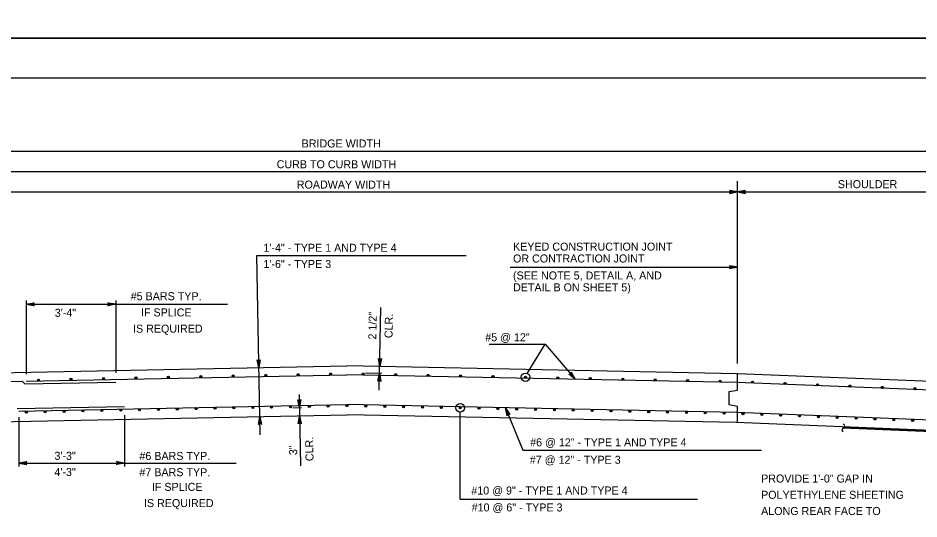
# Model space of a CAD drawing. Extents: x 636530 to 644067, y 294168 to 299122.
# Drawn here: x 638390.5 to 638728, y 297552.5 to 297740 of the extents above; entities that cross this region are included whole.
import ezdxf

# ---------------------------------------------------------------- set-up
doc = ezdxf.new("R2010")
doc.units = 0
doc.layers.add('1', color=7, linetype='Continuous')
doc.layers.add('PLT-BNDY', color=7, linetype='Continuous')

msp = doc.modelspace()

# ---------------------------------------------------------------- linework, layer by layer
at = {"layer": '1'}
for p, q in [((638991.78, 297717.48), (638205.78, 297717.48)), ((638249.28, 297690.12), (638778.11, 297690.12)), ((638269.85, 297682.5), (638757.53, 297682.5)), ((638660, 297610.69), (638660, 297678.95)), ((638367.39, 297674.88), (638660, 297674.88)), ((638660, 297674.88), (638804.32, 297674.88)), ((638481.25, 297583.91), (638479.91, 297651.04)), ((638479.91, 297651.04), (638558.4, 297651.04)), ((638574.81, 297646.69), (638660, 297646.69)), ((638393.55, 297634.23), (638393.55, 297606.62)), ((638393.55, 297632.82), (638468.96, 297632.82)), ((638427.08, 297634.23), (638427.08, 297607.14)), ((638525.8, 297600.71), (638526.42, 297631.65)), ((638567.02, 297617.95), (638588, 297617.95)), ((638581.27, 297606.93), (638588, 297617.95)), ((638588, 297617.95), (638599.19, 297604.74)), ((638367.39, 297606.82), (638513.69, 297609.75)), ((638660, 297606.82), (638513.69, 297609.75)), ((638393.57, 297604.05), (638513.72, 297606.45)), ((638659.9, 297603.53), (638513.72, 297606.45)), ((638526.82, 297606.95), (638520.63, 297607.07)), ((638580.57, 297605.49), (638580.57, 297605.49)), ((638757.53, 297602.92), (638660, 297606.82)), ((638660, 297600.72), (638660, 297606.82)), ((638367.49, 297603.52), (638392.08, 297604.02)), ((638393.08, 297603.02), (638392.08, 297604.02)), ((638393.08, 297603.02), (638427.09, 297603.7)), ((638774.18, 297598.95), (638659.9, 297603.53)), ((638495.81, 297599.01), (638496.35, 297572.35)), ((638656.95, 297600.18), (638660, 297600.72)), ((638656.95, 297595.16), (638656.95, 297600.18)), ((638390.74, 297592.81), (638513.7, 297595.27)), ((638659.66, 297592.35), (638513.7, 297595.27)), ((638660, 297594.62), (638656.95, 297595.16)), ((638390.21, 297593.82), (638430.32, 297594.62)), ((638493.39, 297594.1), (638496.7, 297594.17)), ((638556.11, 297594.04), (638556.11, 297594.04)), ((638556.11, 297559.88), (638556.11, 297592.44)), ((638573.16, 297594.08), (638579.54, 297578.22)), ((638776.15, 297587.69), (638659.66, 297592.35)), ((638660, 297588.53), (638660, 297594.62)), ((638367.92, 297588.54), (638513.73, 297591.46)), ((638390.76, 297590.55), (638390.76, 297572.14)), ((638430.34, 297591.28), (638430.34, 297572.14)), ((638659.55, 297588.54), (638513.73, 297591.46)), ((638757.53, 297584.62), (638659.55, 297588.54)), ((638743.5, 297584.67), (638699.48, 297586.44)), ((638743.82, 297584.92), (638699.75, 297586.68)), ((638579.54, 297578.22), (638668.98, 297578.22)), ((638390.76, 297573.39), (638472.22, 297573.39)), ((638556.11, 297559.88), (638645.03, 297559.88))]:
    msp.add_line(p, q, dxfattribs=at)
for points in [[(638660, 297674.88), (638657.01, 297675.44), (638657.13, 297675.36), (638657.24, 297675.28), (638657.3, 297675.18), (638657.36, 297675.08), (638657.38, 297674.98), (638657.4, 297674.88), (638657.38, 297674.78), (638657.36, 297674.68), (638657.3, 297674.58), (638657.24, 297674.48), (638657.13, 297674.4), (638657.01, 297674.32), (638660, 297674.88), (638657.13, 297674.4), (638657.24, 297674.48), (638660, 297674.88), (638657.3, 297674.58), (638657.36, 297674.68), (638660, 297674.88), (638657.38, 297674.78), (638657.4, 297674.88), (638660, 297674.88), (638657.38, 297674.98), (638657.36, 297675.08), (638660, 297674.88), (638657.3, 297675.18), (638657.24, 297675.28), (638660, 297674.88), (638657.13, 297675.36)], [(638660, 297674.88), (638662.98, 297674.32), (638662.86, 297674.4), (638662.75, 297674.48), (638662.69, 297674.58), (638662.63, 297674.68), (638662.61, 297674.78), (638662.6, 297674.88), (638662.61, 297674.98), (638662.63, 297675.08), (638662.69, 297675.18), (638662.75, 297675.28), (638662.86, 297675.36), (638662.98, 297675.44), (638660, 297674.88), (638662.86, 297675.36), (638662.75, 297675.28), (638660, 297674.88), (638662.69, 297675.18), (638662.63, 297675.08), (638660, 297674.88), (638662.61, 297674.98), (638662.6, 297674.88), (638660, 297674.88), (638662.61, 297674.78), (638662.63, 297674.68), (638660, 297674.88), (638662.69, 297674.58), (638662.75, 297674.48), (638660, 297674.88), (638662.86, 297674.4)], [(638660, 297646.69), (638657.01, 297646.13), (638657.13, 297646.21), (638657.24, 297646.29), (638657.3, 297646.39), (638657.36, 297646.49), (638657.38, 297646.59), (638657.4, 297646.69), (638657.38, 297646.79), (638657.36, 297646.89), (638657.3, 297646.99), (638657.24, 297647.09), (638657.13, 297647.17), (638657.01, 297647.25), (638660, 297646.69), (638657.13, 297647.17), (638657.24, 297647.09), (638660, 297646.69), (638657.3, 297646.99), (638657.36, 297646.89), (638660, 297646.69), (638657.38, 297646.79), (638657.4, 297646.69), (638660, 297646.69), (638657.38, 297646.59), (638657.36, 297646.49), (638660, 297646.69), (638657.3, 297646.39), (638657.24, 297646.29), (638660, 297646.69), (638657.13, 297646.21)], [(638393.55, 297632.82), (638396.53, 297633.38), (638396.3, 297633.22), (638396.18, 297633.02), (638396.15, 297632.82), (638396.18, 297632.62), (638396.3, 297632.42), (638396.53, 297632.26), (638393.55, 297632.82), (638396.3, 297632.42), (638396.18, 297632.62), (638393.55, 297632.82), (638396.15, 297632.82), (638396.18, 297633.02), (638393.55, 297632.82), (638396.3, 297633.22)], [(638427.08, 297632.82), (638424.1, 297632.26), (638424.33, 297632.42), (638424.44, 297632.62), (638424.48, 297632.82), (638424.44, 297633.02), (638424.33, 297633.22), (638424.1, 297633.38), (638427.08, 297632.82), (638424.33, 297633.22), (638424.44, 297633.02), (638427.08, 297632.82), (638424.48, 297632.82), (638424.44, 297632.62), (638427.08, 297632.82), (638424.33, 297632.42)], [(638480.75, 297609.09), (638480.13, 297612.06), (638480.29, 297611.84), (638480.5, 297611.72), (638480.7, 297611.69), (638480.9, 297611.73), (638481.09, 297611.85), (638481.25, 297612.08), (638480.75, 297609.09), (638481.09, 297611.85), (638480.9, 297611.73), (638480.75, 297609.09), (638480.7, 297611.69), (638480.5, 297611.72), (638480.75, 297609.09), (638480.29, 297611.84)], [(638525.97, 297609.5), (638525.47, 297612.5), (638525.55, 297612.38), (638525.63, 297612.27), (638525.73, 297612.2), (638525.83, 297612.14), (638525.92, 297612.12), (638526.02, 297612.1), (638526.12, 297612.12), (638526.22, 297612.13), (638526.33, 297612.19), (638526.43, 297612.25), (638526.51, 297612.36), (638526.59, 297612.48), (638525.97, 297609.5), (638526.51, 297612.36), (638526.43, 297612.25), (638525.97, 297609.5), (638526.33, 297612.19), (638526.22, 297612.13), (638525.97, 297609.5), (638526.12, 297612.12), (638526.02, 297612.1), (638525.97, 297609.5), (638525.92, 297612.12), (638525.83, 297612.14), (638525.97, 297609.5), (638525.73, 297612.2), (638525.63, 297612.27), (638525.97, 297609.5), (638525.55, 297612.38)], [(638525.92, 297606.97), (638526.42, 297603.97), (638526.34, 297604.09), (638526.27, 297604.21), (638526.17, 297604.27), (638526.07, 297604.33), (638525.97, 297604.35), (638525.87, 297604.37), (638525.77, 297604.35), (638525.67, 297604.34), (638525.57, 297604.28), (638525.47, 297604.22), (638525.38, 297604.11), (638525.3, 297603.99), (638525.92, 297606.97), (638525.38, 297604.11), (638525.47, 297604.22), (638525.92, 297606.97), (638525.57, 297604.28), (638525.67, 297604.34), (638525.92, 297606.97), (638525.77, 297604.35), (638525.87, 297604.37), (638525.92, 297606.97), (638525.97, 297604.35), (638526.07, 297604.33), (638525.92, 297606.97), (638526.17, 297604.27), (638526.27, 297604.21), (638525.92, 297606.97), (638526.34, 297604.09)], [(638599.19, 297604.74), (638596.83, 297606.65), (638597.1, 297606.58), (638597.33, 297606.62), (638597.51, 297606.72), (638597.64, 297606.88), (638597.71, 297607.1), (638597.69, 297607.38), (638599.19, 297604.74), (638597.71, 297607.1), (638597.64, 297606.88), (638599.19, 297604.74), (638597.51, 297606.72), (638597.33, 297606.62), (638599.19, 297604.74), (638597.1, 297606.58)], [(638495.91, 297594.15), (638495.29, 297597.12), (638495.37, 297597.01), (638495.46, 297596.9), (638495.56, 297596.84), (638495.66, 297596.78), (638495.76, 297596.77), (638495.86, 297596.75), (638495.96, 297596.77), (638496.06, 297596.79), (638496.16, 297596.85), (638496.26, 297596.91), (638496.33, 297597.03), (638496.41, 297597.14), (638495.91, 297594.15), (638496.33, 297597.03), (638496.26, 297596.91), (638495.91, 297594.15), (638496.16, 297596.85), (638496.06, 297596.79), (638495.91, 297594.15), (638495.96, 297596.77), (638495.86, 297596.75), (638495.91, 297594.15), (638495.76, 297596.77), (638495.66, 297596.78), (638495.91, 297594.15), (638495.56, 297596.84), (638495.46, 297596.9), (638495.91, 297594.15), (638495.37, 297597.01)], [(638573.16, 297594.08), (638574.79, 297591.52), (638574.56, 297591.68), (638574.33, 297591.71), (638574.13, 297591.67), (638573.96, 297591.56), (638573.82, 297591.38), (638573.75, 297591.1), (638573.16, 297594.08), (638573.82, 297591.38), (638573.96, 297591.56), (638573.16, 297594.08), (638574.13, 297591.67), (638574.33, 297591.71), (638573.16, 297594.08), (638574.56, 297591.68)], [(638481.11, 297590.81), (638481.73, 297587.84), (638481.57, 297588.06), (638481.37, 297588.18), (638481.17, 297588.21), (638480.97, 297588.17), (638480.77, 297588.05), (638480.61, 297587.81), (638481.11, 297590.81), (638480.77, 297588.05), (638480.97, 297588.17), (638481.11, 297590.81), (638481.17, 297588.21), (638481.37, 297588.18), (638481.11, 297590.81), (638481.57, 297588.06)], [(638495.97, 297591.1), (638496.59, 297588.13), (638496.51, 297588.25), (638496.43, 297588.36), (638496.33, 297588.42), (638496.22, 297588.47), (638496.12, 297588.49), (638496.02, 297588.5), (638495.92, 297588.49), (638495.82, 297588.47), (638495.73, 297588.41), (638495.63, 297588.34), (638495.55, 297588.23), (638495.47, 297588.11), (638495.97, 297591.1), (638495.55, 297588.23), (638495.63, 297588.34), (638495.97, 297591.1), (638495.73, 297588.41), (638495.82, 297588.47), (638495.97, 297591.1), (638495.92, 297588.49), (638496.02, 297588.5), (638495.97, 297591.1), (638496.12, 297588.49), (638496.22, 297588.47), (638495.97, 297591.1), (638496.33, 297588.42), (638496.43, 297588.36), (638495.97, 297591.1), (638496.51, 297588.25)], [(638390.76, 297573.39), (638393.74, 297573.94), (638393.62, 297573.87), (638393.51, 297573.79), (638393.45, 297573.69), (638393.39, 297573.59), (638393.37, 297573.49), (638393.36, 297573.39), (638393.37, 297573.29), (638393.39, 297573.19), (638393.45, 297573.09), (638393.51, 297572.99), (638393.62, 297572.91), (638393.74, 297572.83), (638390.76, 297573.39), (638393.62, 297572.91), (638393.51, 297572.99), (638390.76, 297573.39), (638393.45, 297573.09), (638393.39, 297573.19), (638390.76, 297573.39), (638393.37, 297573.29), (638393.36, 297573.39), (638390.76, 297573.39), (638393.37, 297573.49), (638393.39, 297573.59), (638390.76, 297573.39), (638393.45, 297573.69), (638393.51, 297573.79), (638390.76, 297573.39), (638393.62, 297573.87)], [(638430.34, 297573.39), (638427.36, 297572.83), (638427.59, 297572.99), (638427.7, 297573.19), (638427.74, 297573.39), (638427.7, 297573.59), (638427.59, 297573.79), (638427.36, 297573.94), (638430.34, 297573.39), (638427.59, 297573.79), (638427.7, 297573.59), (638430.34, 297573.39), (638427.74, 297573.39), (638427.7, 297573.19), (638430.34, 297573.39), (638427.59, 297572.99)]]:
    msp.add_lwpolyline(points, dxfattribs=at)
for centre, radius in [((638422.48, 297605.01), 0.381), ((638422.48, 297605.01), 0.286), ((638434.66, 297605.25), 0.381), ((638434.66, 297605.25), 0.286), ((638434.66, 297605.25), 0.19), ((638434.66, 297605.25), 0.0952), ((638446.81, 297605.49), 0.381), ((638446.81, 297605.49), 0.286), ((638446.81, 297605.49), 0.19), ((638446.81, 297605.49), 0.0952), ((638458.97, 297605.74), 0.381), ((638458.97, 297605.74), 0.286), ((638458.97, 297605.74), 0.19), ((638458.97, 297605.74), 0.0952), ((638471.12, 297605.98), 0.381), ((638471.12, 297605.98), 0.286), ((638471.12, 297605.98), 0.19), ((638471.12, 297605.98), 0.0952), ((638483.28, 297606.22), 0.381), ((638483.28, 297606.22), 0.286), ((638483.28, 297606.22), 0.19), ((638483.28, 297606.22), 0.0952), ((638495.44, 297606.46), 0.381), ((638495.44, 297606.46), 0.286), ((638495.44, 297606.46), 0.19), ((638495.44, 297606.46), 0.0952), ((638507.59, 297606.71), 0.381), ((638507.59, 297606.71), 0.286), ((638507.59, 297606.71), 0.19), ((638507.59, 297606.71), 0.0952), ((638519.8, 297606.71), 0.381), ((638519.8, 297606.71), 0.286), ((638519.8, 297606.71), 0.19), ((638519.8, 297606.71), 0.0952), ((638531.95, 297606.46), 0.381), ((638531.95, 297606.46), 0.286), ((638531.95, 297606.46), 0.19), ((638531.95, 297606.46), 0.0952), ((638544.11, 297606.22), 0.381), ((638544.11, 297606.22), 0.286), ((638544.11, 297606.22), 0.19), ((638544.11, 297606.22), 0.0952), ((638556.26, 297605.98), 0.381), ((638556.26, 297605.98), 0.286), ((638556.26, 297605.98), 0.19), ((638556.26, 297605.98), 0.0952), ((638568.42, 297605.74), 0.381), ((638568.42, 297605.74), 0.286), ((638568.42, 297605.74), 0.19), ((638568.42, 297605.74), 0.0952), ((638580.57, 297605.49), 1.6), ((638580.57, 297605.49), 0.381), ((638580.57, 297605.49), 0.286), ((638580.57, 297605.49), 0.19), ((638580.57, 297605.49), 0.0952), ((638592.73, 297605.25), 0.381), ((638592.73, 297605.25), 0.286), ((638592.73, 297605.25), 0.19), ((638592.73, 297605.25), 0.0952), ((638604.88, 297605.01), 0.381), ((638604.88, 297605.01), 0.286), ((638398.17, 297604.46), 0.381), ((638398.17, 297604.46), 0.286), ((638398.17, 297604.46), 0.19), ((638398.17, 297604.46), 0.0952), ((638410.33, 297604.76), 0.381), ((638410.33, 297604.76), 0.286), ((638410.33, 297604.76), 0.19), ((638410.33, 297604.76), 0.0952), ((638422.48, 297605.01), 0.19), ((638422.48, 297605.01), 0.0952), ((638604.88, 297605.01), 0.19), ((638604.88, 297605.01), 0.0952), ((638617.04, 297604.76), 0.381), ((638617.04, 297604.76), 0.286), ((638617.04, 297604.76), 0.19), ((638617.04, 297604.76), 0.0952), ((638629.19, 297604.52), 0.381), ((638629.19, 297604.52), 0.286), ((638629.19, 297604.52), 0.19), ((638629.19, 297604.52), 0.0952), ((638641.35, 297604.28), 0.381), ((638641.35, 297604.28), 0.286), ((638641.35, 297604.28), 0.19), ((638641.35, 297604.28), 0.0952), ((638653.5, 297604.03), 0.381), ((638653.5, 297604.03), 0.286), ((638653.5, 297604.03), 0.19), ((638653.5, 297604.03), 0.0952), ((638665.66, 297603.68), 0.381), ((638665.66, 297603.68), 0.286), ((638665.66, 297603.68), 0.19), ((638665.66, 297603.68), 0.0952), ((638677.82, 297603.19), 0.381), ((638677.82, 297603.19), 0.286), ((638677.82, 297603.19), 0.19), ((638677.82, 297603.19), 0.0952), ((638689.97, 297602.7), 0.381), ((638689.97, 297602.7), 0.286), ((638689.97, 297602.7), 0.19), ((638689.97, 297602.7), 0.0952), ((638702.13, 297602.22), 0.381), ((638702.13, 297602.22), 0.286), ((638702.13, 297602.22), 0.19), ((638702.13, 297602.22), 0.0952), ((638714.28, 297601.73), 0.381), ((638714.28, 297601.73), 0.286), ((638714.28, 297601.73), 0.19), ((638714.28, 297601.73), 0.0952), ((638726.44, 297601.24), 0.381), ((638726.44, 297601.24), 0.286), ((638726.44, 297601.24), 0.19), ((638726.44, 297601.24), 0.0952), ((638506.67, 297594.75), 0.381), ((638513.73, 297594.89), 0.381), ((638513.73, 297594.89), 0.286), ((638520.79, 297594.75), 0.381), ((638556.11, 297594.04), 1.6), ((638393.61, 297592.48), 0.381), ((638393.61, 297592.48), 0.286), ((638393.61, 297592.48), 0.19), ((638393.61, 297592.48), 0.0952), ((638400.68, 297592.62), 0.381), ((638400.68, 297592.62), 0.286), ((638400.68, 297592.62), 0.19), ((638400.68, 297592.62), 0.0952), ((638407.74, 297592.76), 0.381), ((638407.74, 297592.76), 0.286), ((638407.74, 297592.76), 0.19), ((638407.74, 297592.76), 0.0952), ((638414.8, 297592.9), 0.381), ((638414.8, 297592.9), 0.286), ((638414.8, 297592.9), 0.19), ((638414.8, 297592.9), 0.0952), ((638421.87, 297593.05), 0.381), ((638421.87, 297593.05), 0.286), ((638421.87, 297593.05), 0.19), ((638421.87, 297593.05), 0.0952), ((638428.99, 297593.19), 0.381), ((638428.99, 297593.19), 0.286), ((638428.99, 297593.19), 0.19), ((638428.99, 297593.19), 0.0952), ((638436.03, 297593.34), 0.381), ((638436.03, 297593.34), 0.286), ((638436.03, 297593.34), 0.19), ((638436.03, 297593.34), 0.0952), ((638443.1, 297593.48), 0.381), ((638443.1, 297593.48), 0.286), ((638443.1, 297593.48), 0.19), ((638443.1, 297593.48), 0.0952), ((638450.16, 297593.62), 0.381), ((638450.16, 297593.62), 0.286), ((638450.16, 297593.62), 0.19), ((638450.16, 297593.62), 0.0952), ((638457.22, 297593.76), 0.381), ((638457.22, 297593.76), 0.286), ((638457.22, 297593.76), 0.19), ((638457.22, 297593.76), 0.0952), ((638464.29, 297593.9), 0.381), ((638464.29, 297593.9), 0.286), ((638464.29, 297593.9), 0.19), ((638464.29, 297593.9), 0.0952), ((638471.35, 297594.04), 0.381), ((638471.35, 297594.04), 0.286), ((638471.35, 297594.04), 0.19), ((638471.35, 297594.04), 0.0952), ((638478.42, 297594.18), 0.381), ((638478.42, 297594.18), 0.286), ((638478.42, 297594.18), 0.19), ((638478.42, 297594.18), 0.0952), ((638485.48, 297594.32), 0.381), ((638485.48, 297594.32), 0.286), ((638485.48, 297594.32), 0.19), ((638485.48, 297594.32), 0.0952), ((638492.55, 297594.47), 0.381), ((638492.55, 297594.47), 0.286), ((638492.55, 297594.47), 0.19), ((638492.55, 297594.47), 0.0952), ((638499.61, 297594.61), 0.381), ((638499.61, 297594.61), 0.286), ((638499.61, 297594.61), 0.19), ((638499.61, 297594.61), 0.0952), ((638506.67, 297594.75), 0.286), ((638506.67, 297594.75), 0.19), ((638506.67, 297594.75), 0.0952), ((638513.73, 297594.89), 0.19), ((638513.73, 297594.89), 0.0952), ((638520.79, 297594.75), 0.286), ((638520.79, 297594.75), 0.19), ((638520.79, 297594.75), 0.0952), ((638527.86, 297594.61), 0.381), ((638527.86, 297594.61), 0.286), ((638527.86, 297594.61), 0.19), ((638527.86, 297594.61), 0.0952), ((638534.92, 297594.47), 0.381), ((638534.92, 297594.47), 0.286), ((638534.92, 297594.47), 0.19), ((638534.92, 297594.47), 0.0952), ((638541.99, 297594.32), 0.381), ((638541.99, 297594.32), 0.286), ((638541.99, 297594.32), 0.19), ((638541.99, 297594.32), 0.0952), ((638549.05, 297594.18), 0.381), ((638549.05, 297594.18), 0.286), ((638549.05, 297594.18), 0.19), ((638549.05, 297594.18), 0.0952), ((638556.11, 297594.04), 0.381), ((638556.11, 297594.04), 0.286), ((638556.11, 297594.04), 0.19), ((638556.11, 297594.04), 0.0952), ((638563.18, 297593.9), 0.381), ((638563.18, 297593.9), 0.286), ((638563.18, 297593.9), 0.19), ((638563.18, 297593.9), 0.0952), ((638570.24, 297593.76), 0.381), ((638570.24, 297593.76), 0.286), ((638570.24, 297593.76), 0.19), ((638570.24, 297593.76), 0.0952), ((638577.31, 297593.62), 0.381), ((638577.31, 297593.62), 0.286), ((638577.31, 297593.62), 0.19), ((638577.31, 297593.62), 0.0952), ((638584.37, 297593.48), 0.381), ((638584.37, 297593.48), 0.286), ((638584.37, 297593.48), 0.19), ((638584.37, 297593.48), 0.0952), ((638591.43, 297593.34), 0.381), ((638591.43, 297593.34), 0.286), ((638591.43, 297593.34), 0.19), ((638591.43, 297593.34), 0.0952), ((638598.5, 297593.19), 0.381), ((638598.5, 297593.19), 0.286), ((638598.5, 297593.19), 0.19), ((638598.5, 297593.19), 0.0952), ((638605.56, 297593.05), 0.381), ((638605.56, 297593.05), 0.286), ((638605.56, 297593.05), 0.19), ((638605.56, 297593.05), 0.0952), ((638612.63, 297592.91), 0.381), ((638612.63, 297592.91), 0.286), ((638612.63, 297592.91), 0.19), ((638612.63, 297592.91), 0.0952), ((638619.69, 297592.77), 0.381), ((638619.69, 297592.77), 0.286), ((638619.69, 297592.77), 0.19), ((638619.69, 297592.77), 0.0952), ((638626.75, 297592.63), 0.381), ((638626.75, 297592.63), 0.286), ((638626.75, 297592.63), 0.19), ((638626.75, 297592.63), 0.0952), ((638633.82, 297592.49), 0.381), ((638633.82, 297592.49), 0.286), ((638633.82, 297592.49), 0.19), ((638633.82, 297592.49), 0.0952), ((638640.88, 297592.35), 0.381), ((638640.88, 297592.35), 0.286), ((638640.88, 297592.35), 0.19), ((638640.88, 297592.35), 0.0952), ((638647.95, 297592.21), 0.381), ((638647.95, 297592.21), 0.286), ((638647.95, 297592.21), 0.19), ((638647.95, 297592.21), 0.0952), ((638655.01, 297592.06), 0.381), ((638655.01, 297592.06), 0.286), ((638655.01, 297592.06), 0.19), ((638655.01, 297592.06), 0.0952), ((638662.07, 297591.87), 0.381), ((638662.07, 297591.87), 0.286), ((638662.07, 297591.87), 0.19), ((638662.07, 297591.87), 0.0952), ((638669.14, 297591.59), 0.381), ((638669.14, 297591.59), 0.286), ((638669.14, 297591.59), 0.19), ((638669.14, 297591.59), 0.0952), ((638676.2, 297591.31), 0.381), ((638676.2, 297591.31), 0.286), ((638676.2, 297591.31), 0.19), ((638676.2, 297591.31), 0.0952), ((638683.27, 297591.03), 0.381), ((638683.27, 297591.03), 0.286), ((638683.27, 297591.03), 0.19), ((638683.27, 297591.03), 0.0952), ((638690.33, 297590.74), 0.381), ((638690.33, 297590.74), 0.286), ((638690.33, 297590.74), 0.19), ((638690.33, 297590.74), 0.0952), ((638697.4, 297590.46), 0.381), ((638697.4, 297590.46), 0.286), ((638697.4, 297590.46), 0.19), ((638697.4, 297590.46), 0.0952), ((638704.46, 297590.18), 0.381), ((638704.46, 297590.18), 0.286), ((638704.46, 297590.18), 0.19), ((638704.46, 297590.18), 0.0952), ((638711.52, 297589.9), 0.381), ((638711.52, 297589.9), 0.286), ((638711.52, 297589.9), 0.19), ((638711.52, 297589.9), 0.0952), ((638718.59, 297589.61), 0.381), ((638718.59, 297589.61), 0.286), ((638718.59, 297589.61), 0.19), ((638718.59, 297589.61), 0.0952), ((638725.65, 297589.33), 0.381), ((638725.65, 297589.33), 0.286), ((638725.65, 297589.33), 0.19), ((638725.65, 297589.33), 0.0952)]:
    msp.add_circle(centre, radius, dxfattribs=at)
msp.add_spline([(638699.66, 297588.13), (638700.08, 297587.25), (638699.17, 297585.89), (638699.54, 297585.02)], degree=3, dxfattribs=at)
at = {"layer": 'PLT-BNDY'}
for points in [[(638165.78, 298326.48), (639006.78, 298326.48), (639006.78, 297732.48), (638165.78, 297732.48)], [(638165.78, 297732.48), (639006.78, 297732.48), (639006.78, 297138.48), (638165.78, 297138.48)]]:
    msp.add_lwpolyline(points, close=True, dxfattribs=at)

# ---------------------------------------------------------------- texts
at = {"layer": '1'}
for s, rotation, p in [('BRIDGE WIDTH', 360, (638496.72, 297691.52)), ('CURB TO CURB WIDTH', 360, (638487.39, 297683.74)), ('ROADWAY WIDTH', 360, (638494.92, 297676.13)), ('SHOULDER', 360, (638697.61, 297676.29)), ('2 1/2"', 88.8542, (638524.69, 297619.61)), ('CLR.', 88.8542, (638530.77, 297620.12)), ('CLR.', 91.1458, (638501.2, 297574.14)), ('3"', 91.1458, (638495.08, 297576.39))]:
    msp.add_text(s, height=3, rotation=rotation, dxfattribs=at).set_placement(p)
for s, p in [('KEYED CONSTRUCTION JOINT', (638575.93, 297652.91)), ('1\'-4" - TYPE 1 AND TYPE 4', (638482.41, 297652.48)), ('1\'-6" - TYPE 3', (638482.41, 297646.4)), ('OR CONTRACTION JOINT', (638575.93, 297648.47)), ('(SEE NOTE 5, DETAIL A, AND ', (638575.93, 297642.11)), ('DETAIL B ON SHEET 5)', (638575.93, 297637.67)), ('#5 BARS TYP.', (638432.7, 297634.35)), ('3\'-4"', (638404.24, 297628.14)), ('IF SPLICE', (638436.55, 297628.28)), ('IS REQUIRED', (638433.56, 297622.2)), ('#5 @ 12"', (638565.51, 297618.97)), ('#6 @ 12" - TYPE 1 AND TYPE 4', (638582.35, 297579.66)), ('3\'-3"', (638404.12, 297574.61)), ('#6 BARS TYP.', (638435.96, 297574.55)), ('#7 @ 12" - TYPE 3', (638582.22, 297573.12)), ('4\'-3"', (638404.12, 297568.54)), ('#7 BARS TYP.', (638435.96, 297568.47)), ('PROVIDE 1\'-0" GAP IN', (638668.87, 297566.09)), ('IF SPLICE', (638440.64, 297562.98)), ('#10 @ 9" - TYPE 1 AND TYPE 4', (638560.3, 297561.62)), ('POLYETHYLENE SHEETING', (638668.87, 297560.01)), ('IS REQUIRED', (638437.66, 297556.91)), ('#10 @ 6" - TYPE 3', (638560.43, 297555.28)), ('ALONG REAR FACE TO', (638668.87, 297553.94))]:
    msp.add_text(s, height=3, dxfattribs=at).set_placement(p)

doc.saveas('drawing.dxf')
